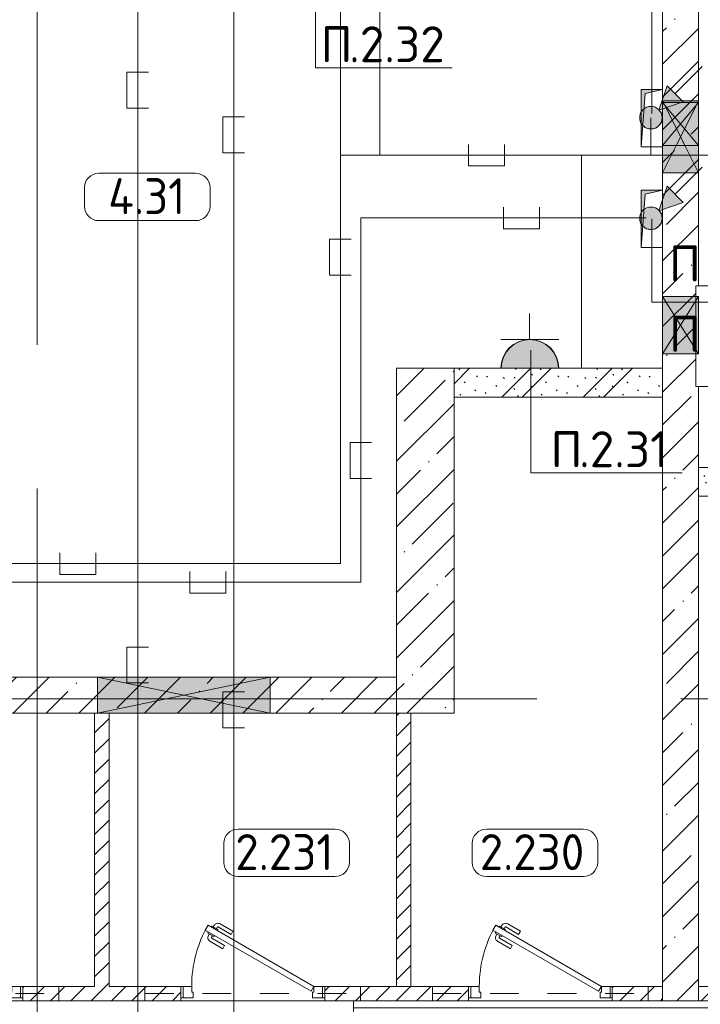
# Model space of a CAD drawing. Header units: millimetres. Extents: x -32229 to 291619, y -13689 to 125138.
# Tile 497 of 565: x 107784 to 112517, y 73325 to 80176. Entities that reach past the tile are written whole.
import ezdxf

# ---------------------------------------------------------------- set-up
doc = ezdxf.new("R2010")
doc.units = ezdxf.units.MM
doc.linetypes.add('3_ Штрих_ 1 х 1 мм', pattern=[400, 200, -200])
doc.linetypes.add('ADSK_Линия сетки', pattern=[5000, 4000, -500, 0, -500])
for name, color, linetype, lineweight in [('A-____-NOTE-TEXT', 7, 'Continuous', 18), ('A-AREA-____-IDEN', 7, 'Continuous', 9), ('A-DETL-____-THIN', 7, 'Continuous', 9), ('A-DOOR-____-MCUT', 7, 'Continuous', 9), ('A-DOOR-____-OTLN', 7, 'Continuous', 18), ('A-DOOR-FRAM-MCUT', 7, 'Continuous', 9), ('A-FLOR-____-OTLN', 7, 'Continuous', 18), ('A-GENM-____-OTLN', 7, 'Continuous', 18), ('A-GLAZ-____-MCUT', 7, 'Continuous', 9), ('A-GLAZ-____-OTLN', 7, 'Continuous', 18), ('A-WALL-____-MCUT', 7, 'Continuous', 40), ('A-WALL-____-PATT', 7, 'Continuous', 40), ('G-____-____-TEXT', 7, 'Continuous', 9), ('I-WALL-____-MCUT', 7, 'Continuous', 40), ('M-EQPM-____-OTLN', 7, 'Continuous', 18), ('S-BEAM-____-OTLN', 7, 'Continuous', 18), ('S-COLS-____-MCUT', 7, 'Continuous', 40), ('S-COLS-____-OTLN', 7, 'Continuous', 18), ('S-GRID-____-OTLN', 7, 'Continuous', 9)]:
    doc.layers.add(name, color=color, linetype=linetype, lineweight=lineweight)
doc.layers.add('A-DETL-____-OTLN', color=7, linetype='Continuous', lineweight=9, true_color=0x00a600)
doc.styles.add('GOST Common_9', font='GOST_Common.ttf', dxfattribs={"height": 250})
doc.styles.add('ISOCPEUR', font='isocpeur.ttf', dxfattribs={"height": 250})
pattern_1 = [(135, (300.56, 377.28), (-565.6854, 6e-14), [10, -790]), (135, (349.8, 474.73), (-565.6854, 6e-14), [10, -790]), (135, (423.93, 473.06), (-565.6854, 6e-14), [10, -790]), (135, (229.92, 447.9), (-565.6854, 6e-14), [10, -790]), (135, (155.08, 447.9), (-565.6854, 6e-14), [10, -790]), (135, (114.9, 369.03), (-565.6854, 6e-14), [10, -790]), (135, (132.43, 285.8), (-565.6854, 6e-14), [10, -790]), (135, (214.66, 322), (-565.6854, 6e-14), [10, -790]), (135, (198.16, 261.88), (-565.6854, 6e-14), [10, -790]), (135, (45.2, 272.9), (-565.6854, 6e-14), [10, -790]), (135, (42.32, 336.16), (-565.6854, 6e-14), [10, -790]), (135, (92.26, 192.24), (-565.6854, 6e-14), [10, -790]), (135, (7.07, 149.2), (-565.6854, 6e-14), [10, -790]), (135, (80.6, 95.1), (-565.6854, 6e-14), [10, -790]), (135, (79.53, 36.94), (-565.6854, 6e-14), [10, -790]), (135, (153.87, 74.56), (-565.6854, 6e-14), [10, -790]), (135, (228.35, 124.8), (-565.6854, 6e-14), [10, -790]), (135, (279.75, 180.4), (-565.6854, 6e-14), [10, -790]), (135, (282.9, 31.63), (-565.6854, 6e-14), [10, -790]), (135, (377.38, 53.45), (-565.6854, 6e-14), [10, -790]), (135, (352.28, 102.7), (-565.6854, 6e-14), [10, -790]), (135, (354.05, 0), (-565.6854, 6e-14), [10, -790]), (135, (553.23, 16.45), (-565.6854, 6e-14), [10, -790]), (135, (542.38, 63.45), (-565.6854, 6e-14), [10, -790]), (135, (536.58, 239.3), (-565.6854, 6e-14), [10, -790]), (135, (475.85, 203.9), (-565.6854, 6e-14), [10, -790]), (135, (475.85, 316.54), (-565.6854, 6e-14), [10, -790]), (135, (520.8, 408.7), (-565.6854, 6e-14), [10, -790]), (135, (551.1, 470.8), (-565.6854, 6e-14), [10, -790]), (135, (235.25, 537.93), (-565.6854, 6e-14), [10, -790]), (135, (407.25, 547.65), (-565.6854, 6e-14), [10, -790]), (135, (94.5, 558.6), (-565.6854, 6e-14), [10, -790]), (135, (46.4, 532.3), (-565.6854, 6e-14), [10, -790]), (135, (85.56, 465.04), (-565.6854, 6e-14), [10, -790]), (135, (355.53, 181.14), (-565.6854, 6e-14), [10, -790]), (135, (362.23, 243.6), (-565.6854, 6e-14), [10, -790]), (135, (413.45, 344.1), (-565.6854, 6e-14), [10, -790]), (135, (286.3, 273.25), (-565.6854, 6e-14), [10, -790]), (135, (423.02, 263.72), (-565.6854, 6e-14), [10, -790]), (135, (162.94, 190.2), (-565.6854, 6e-14), [10, -790]), (135, (470.25, 120.93), (-565.6854, 6e-14), [10, -790]), (135, (484.48, 9.78), (-565.6854, 6e-14), [10, -790]), (45, (0, 212.13), (-565.6854, 0), []), (45, (212.13, 0), (-565.6854, 0), []), (45, (353.55, 0), (-565.6854, 0), []), (45, (0, 353.55), (-565.6854, 0), [])]
pattern_2 = [(45, (0, 0), (-70.71068, 70.71068), [])]
pattern_3 = [(45, (0, 0), (-228.0985, 228.0985), []), (45, (228.1, 0), (-228.0985, 228.0985), [403.225, -80.645, 6.706, -73.939])]

# ---------------------------------------------------------------- blocks, each defined once
blk = doc.blocks.new('АР_Дверь однопольная - 1000х2100h_850__Кладовая-4711845--02 ЭМ')
at = {"layer": 'A-DOOR-____-MCUT', "color": 253, "lineweight": 13, "true_color": 0xaaaaaa}
for p, q in [((-311.1, 475), (-331.1, 440.4)), ((-331.1, 440.4), (405, 15.4)), ((425, 50), (-311.1, 475)), ((405, 15.4), (425, 50))]:
    blk.add_line(p, q, dxfattribs=at)
at = {"layer": 'A-DOOR-____-OTLN', "color": 253, "lineweight": 5, "true_color": 0xaaaaaa}
for p, q in [((-138.9, 433.3), (-227.7, 484.6)), ((-309.5, 427.9), (-313.5, 420.9)), ((-313.5, 420.9), (-270.2, 395.9)), ((-302.6, 414.7), (-308.7, 404.3)), ((-289.5, 462.5), (-285.5, 469.4)), ((-285.5, 469.4), (-242.2, 444.4)), ((-274.6, 463.2), (-268.6, 473.6)), ((-253, 450.7), (-247, 461.1)), ((-242.2, 444.4), (-246.2, 437.5)), ((-151.4, 411.7), (-240.2, 462.9)), ((-151.4, 411.7), (-138.9, 433.3)), ((-208.9, 312.1), (-297.7, 363.3)), ((-281, 402.2), (-287, 391.8)), ((-196.4, 333.7), (-285.2, 385)), ((-270.2, 395.9), (-266.2, 402.9)), ((-196.4, 333.7), (-208.9, 312.1))]:
    blk.add_line(p, q, dxfattribs=at)
for centre, radius, start, end in [((-242.7, 458.6), 30, 60, 150), ((425, 50), 850, 150, 180), ((-242.7, 458.6), 4.99, 60, 150), ((-282.7, 389.3), 30, 150, 240), ((-282.7, 389.3), 4.99, 150, 240)]:
    blk.add_arc(centre, radius, start, end, dxfattribs=at)
at = {"layer": 'A-DOOR-FRAM-MCUT', "color": 253, "lineweight": 13, "true_color": 0xaaaaaa}
for p, q in [((-485, 50), (-500, 50)), ((-425, 50), (-485, 50)), ((-485, 50), (-485, -30)), ((-425, 10), (-425, 50)), ((-415, 10), (-425, 10)), ((-415, -30), (-415, 10)), ((425, 10), (415, 10)), ((415, 10), (415, -30)), ((485, 50), (425, 50)), ((425, 50), (425, 10)), ((485, -30), (485, 50)), ((485, 50), (500, 50)), ((-485, -30), (-500, -30)), ((-485, -30), (-415, -30)), ((415, -30), (485, -30)), ((485, -30), (500, -30))]:
    blk.add_line(p, q, dxfattribs=at)
blk = doc.blocks.new('АР_Отверстие прямоугольное - ОВВ-3881381--02 ЭМ')
at = {"layer": 'A-GLAZ-____-OTLN', "lineweight": 13, "true_color": 0xf0f0f0}
blk.add_hatch(color=7, dxfattribs=at).paths.add_polyline_path([(325, 125), (-75, 125), (-75, -125), (325, -125)])
at = {"layer": 'A-GLAZ-____-MCUT', "color": 253, "lineweight": 13, "true_color": 0xaaaaaa}
for p, q in [((-75, 125), (-75, -125)), ((325, 125), (325, -125))]:
    blk.add_line(p, q, dxfattribs=at)
at = {"layer": 'A-GLAZ-____-OTLN', "color": 253, "lineweight": 5, "true_color": 0xaaaaaa}
for p, q in [((325, 125), (-75, -125)), ((-75, 125), (325, -125))]:
    blk.add_line(p, q, dxfattribs=at)
at = {"layer": 'A-GLAZ-____-OTLN', "color": 253, "lineweight": 13, "true_color": 0xaaaaaa}
for p, q in [((325, 125), (-75, 125)), ((-75, 125), (-75, -125)), ((325, -125), (325, 125)), ((-75, -125), (325, -125))]:
    blk.add_line(p, q, dxfattribs=at)
blk = doc.blocks.new('АР_Отверстие прямоугольное - ЭОМ-3319732--02 ЭМ')
at = {"layer": 'A-GLAZ-____-OTLN', "lineweight": 13, "true_color": 0xf0f0f0}
blk.add_hatch(color=7, dxfattribs=at).paths.add_polyline_path([(495.2, 125), (-475, 125), (-475, -125), (725, -125), (725, 125)])
at = {"layer": 'A-GLAZ-____-MCUT', "color": 253, "lineweight": 13, "true_color": 0xaaaaaa}
for p, q in [((-475, 125), (-475, -125)), ((725, 125), (725, -125))]:
    blk.add_line(p, q, dxfattribs=at)
at = {"layer": 'A-GLAZ-____-OTLN', "color": 253, "lineweight": 5, "true_color": 0xaaaaaa}
for p, q in [((725, 125), (-475, -125)), ((-475, 125), (725, -125))]:
    blk.add_line(p, q, dxfattribs=at)
at = {"layer": 'A-GLAZ-____-OTLN', "color": 253, "lineweight": 13, "true_color": 0xaaaaaa}
for p, q in [((725, 125), (-475, 125)), ((-475, 125), (-475, -125)), ((725, -125), (725, 125)), ((-475, -125), (725, -125))]:
    blk.add_line(p, q, dxfattribs=at)
blk = doc.blocks.new('АР_Канал вертикальный прямоугольный - ПК-V78--02 ЭМ')
at = {"layer": 'M-EQPM-____-OTLN', "color": 253, "lineweight": 13, "true_color": 0xaaaaaa}
for p, q in [((350, 150), (-350, 150)), ((-350, 150), (-350, -150)), ((-350, -150), (-350, 150)), ((-350, 150), (350, 150)), ((350, -150), (350, 150)), ((350, 150), (350, -150)), ((-350, -150), (-275.625, -150)), ((-275.625, -150), (-350, -150)), ((-275.625, -150), (124.375, -150)), ((124.375, -150), (-275.625, -150)), ((124.375, -150), (350, -150)), ((350, -150), (124.375, -150))]:
    blk.add_line(p, q, dxfattribs=at)
blk = doc.blocks.new('АР_Отверстие прямоугольное - ЭОМ-4327507--02 ЭМ')
at = {"layer": 'A-GLAZ-____-OTLN', "lineweight": 13, "true_color": 0xf0f0f0}
blk.add_hatch(color=7, dxfattribs=at).paths.add_polyline_path([(-125, 125), (-125, -125), (375, -125), (375, 125), (55, 125)])
at = {"layer": 'A-GLAZ-____-MCUT', "color": 253, "lineweight": 13, "true_color": 0xaaaaaa}
for p, q in [((-125, 125), (-125, -125)), ((375, 125), (375, -125))]:
    blk.add_line(p, q, dxfattribs=at)
at = {"layer": 'A-GLAZ-____-OTLN', "color": 253, "lineweight": 5, "true_color": 0xaaaaaa}
for p, q in [((-125, 125), (65, 30)), ((365, 120), (65, -30)), ((375, 125), (365, 120)), ((65, 30), (365, -120)), ((65, -30), (-125, -125)), ((365, -120), (375, -125))]:
    blk.add_line(p, q, dxfattribs=at)
at = {"layer": 'A-GLAZ-____-OTLN', "color": 253, "lineweight": 13, "true_color": 0xaaaaaa}
for p, q in [((55, 125), (-125, 125)), ((-125, 125), (-125, -125)), ((65, 125), (55, 125)), ((365, 125), (65, 125)), ((375, 125), (365, 125)), ((375, -125), (375, 125)), ((-125, -125), (65, -125)), ((65, -125), (365, -125)), ((365, -125), (375, -125))]:
    blk.add_line(p, q, dxfattribs=at)
blk = doc.blocks.new('АР_Канал вертикальный прямоугольный - ЭОМ-V86--02 ЭМ')
at = {"layer": 'M-EQPM-____-OTLN', "lineweight": 13, "true_color": 0xe2e2e2}
blk.add_hatch(color=254, dxfattribs=at).paths.add_polyline_path([(-75, -200), (-47.5, 172.5), (75, 200), (-75, 200)])
at = {"layer": 'A-GENM-____-OTLN', "color": 253, "lineweight": 13, "true_color": 0xaaaaaa}
for p, q in [((75, 200), (75, 110)), ((75, 110), (75, -190)), ((75, -190), (75, -200))]:
    blk.add_line(p, q, dxfattribs=at)
at = {"layer": 'M-EQPM-____-OTLN', "color": 253, "lineweight": 13, "true_color": 0xaaaaaa}
for p, q in [((75, 200), (-75, 200)), ((-75, 200), (-75, -200)), ((75, 200), (-75, 200)), ((-75, 200), (-75, -200)), ((-75, -200), (-75, 200)), ((-75, 200), (75, 200)), ((-75, -200), (-47.5, 172.5)), ((-75, -200), (-47.5, 172.5)), ((-47.5, 172.5), (75, 200)), ((-47.5, 172.5), (75, 200)), ((75, -200), (75, 200)), ((75, 200), (75, -200)), ((-75, -200), (75, -200)), ((75, -200), (-75, -200))]:
    blk.add_line(p, q, dxfattribs=at)
blk = doc.blocks.new('АР_Канал вертикальный прямоугольный - ЭОМ-5405598--02 ЭМ')
at = {"layer": 'M-EQPM-____-OTLN', "lineweight": 13, "true_color": 0xe2e2e2}
blk.add_hatch(color=254, dxfattribs=at).paths.add_polyline_path([(-75, -200), (-47.5, 172.5), (75, 200), (-75, 200)])
at = {"layer": 'M-EQPM-____-OTLN', "color": 253, "lineweight": 13, "true_color": 0xaaaaaa}
for p, q in [((75, 200), (-75, 200)), ((-75, 200), (-75, -200)), ((75, 200), (-75, 200)), ((-75, 200), (-75, -200)), ((-75, -200), (-75, 200)), ((-75, 200), (75, 200)), ((-75, -200), (-47.5, 172.5)), ((-75, -200), (-47.5, 172.5)), ((-47.5, 172.5), (75, 200)), ((-47.5, 172.5), (75, 200)), ((75, -200), (75, 200)), ((75, 200), (75, -200)), ((-75, -200), (75, -200)), ((75, -200), (-75, -200))]:
    blk.add_line(p, q, dxfattribs=at)
blk = doc.blocks.new('АР-Заполнение деф_ шва - Д_ш__Пристенный-4427260--02 ЭМ')
at = {"layer": 'A-GENM-____-OTLN', "color": 253, "lineweight": 13, "true_color": 0xaaaaaa}
for p, q in [((800, 25), (1800, 25)), ((3150, 25), (4150, 25)), ((0, -25), (4400, -25))]:
    blk.add_line(p, q, dxfattribs=at)
blk = doc.blocks.new('АР_Перемычка - 100_Уx1_75x5__250-250-6683530--02 ЭМ')
at = {"layer": 'S-BEAM-____-OTLN', "color": 9, "linetype": '3_ Штрих_ 1 х 1 мм', "lineweight": 15, "true_color": 0xc4c4c4}
for p, q in [((-750, 50), (-750, -50)), ((750, 50), (750, -50)), ((-750, 0), (750, 0))]:
    blk.add_line(p, q, dxfattribs=at)
blk = doc.blocks.new('АР_Отверстие прямоугольное - ЭОМ-5104921--02 ЭМ')
at = {"layer": 'A-GLAZ-____-OTLN', "lineweight": 13, "true_color": 0xf0f0f0}
blk.add_hatch(color=7, dxfattribs=at).paths.add_polyline_path([(275, 125), (-25, 125), (-25, -125), (275, -125)])
at = {"layer": 'A-GLAZ-____-MCUT', "color": 253, "lineweight": 13, "true_color": 0xaaaaaa}
for p, q in [((-25, 125), (-25, -125)), ((275, 125), (275, -125))]:
    blk.add_line(p, q, dxfattribs=at)
at = {"layer": 'A-GLAZ-____-OTLN', "color": 253, "lineweight": 5, "true_color": 0xaaaaaa}
for p, q in [((275, 125), (-25, -125)), ((-25, 125), (275, -125))]:
    blk.add_line(p, q, dxfattribs=at)
at = {"layer": 'A-GLAZ-____-OTLN', "color": 253, "lineweight": 13, "true_color": 0xaaaaaa}
for p, q in [((275, 125), (-25, 125)), ((-25, 125), (-25, -125)), ((275, -125), (275, 125))]:
    blk.add_line(p, q, dxfattribs=at)
blk = doc.blocks.new('Наметкина 10_РД_АР_П_отсоединено_rvt-1--02 ЭМ')
at = {"layer": 'A-WALL-____-PATT', "lineweight": 5, "true_color": 0xaaaaaa}
h = blk.add_hatch(dxfattribs=at)
h.set_pattern_fill('FP_3', color=253, style=0, pattern_type=2)
h.set_pattern_definition(pattern_3)
h.paths.add_polyline_path([(112505.3, 73350), (112505.3, 77624.4), (112485.3, 77624.4), (112485.3, 78324.4), (112505.3, 78324.4), (112505.3, 94149.9), (112255.3, 94149.9), (112255.3, 73350)])
h = blk.add_hatch(dxfattribs=at)
h.set_pattern_fill('FP_1', color=253, style=0, pattern_type=2)
h.set_pattern_definition(pattern_1)
h.paths.add_polyline_path([(112255.3, 77550), (112255.3, 77750), (110805.3, 77750), (110805.3, 77550), (111882.5, 77550)])
h = blk.add_hatch(dxfattribs=at)
h.set_pattern_fill('FP_1', color=253, style=0, pattern_type=2)
h.set_pattern_definition(pattern_1)
h.paths.add_polyline_path([(114505.3, 76860), (116405.3, 76860), (116405.3, 77060), (112505.3, 77060), (112505.3, 76860), (114405.3, 76860)])
h = blk.add_hatch(dxfattribs=at)
h.set_pattern_fill('FP_3', color=253, style=0, pattern_type=2)
h.set_pattern_definition(pattern_3)
h.paths.add_polyline_path([(104198, 75350), (110405.3, 75350), (110405.3, 75600), (100780.3, 75600), (100780.3, 75350), (103896.7, 75350)])
h = blk.add_hatch(dxfattribs=at)
h.set_pattern_fill('FP_2', color=253, style=0, pattern_type=2)
h.set_pattern_definition(pattern_2)
h.paths.add_polyline_path([(108305.3, 73450), (108405.3, 73450), (108405.3, 75350), (108305.3, 75350), (108305.3, 73644.3)])
h = blk.add_hatch(dxfattribs=at)
h.set_pattern_fill('FP_2', color=253, style=0, pattern_type=2)
h.set_pattern_definition(pattern_2)
h.paths.add_polyline_path([(110505.3, 73450), (110505.3, 75350), (110405.3, 75350), (110405.3, 73450)])
h = blk.add_hatch(dxfattribs=at)
h.set_pattern_fill('FP_2', color=253, style=0, pattern_type=2)
h.set_pattern_definition(pattern_2)
h.paths.add_polyline_path([(110105.3, 73350), (110105.3, 73450), (109905.3, 73450), (109905.3, 73350)])
h.paths.add_polyline_path([(108905.3, 73350), (108905.3, 73450), (107805.3, 73450), (107805.3, 73350), (108555.1, 73350)])
h.paths.add_polyline_path([(106805.3, 73350), (106805.3, 73450), (105805.3, 73450), (105805.3, 73350), (105893.2, 73350)])
h.paths.add_polyline_path([(104805.3, 73350), (104805.3, 73450), (103805.3, 73450), (103805.3, 73350)])
h.paths.add_polyline_path([(101155.3, 73350), (102805.3, 73350), (102805.3, 73450), (101155.3, 73450)])
h = blk.add_hatch(dxfattribs=at)
h.set_pattern_fill('FP_2', color=253, style=0, pattern_type=2)
h.set_pattern_definition(pattern_2)
h.paths.add_polyline_path([(110105.3, 73350), (110905.3, 73350), (110905.3, 73450), (110105.3, 73450)])
h.paths.add_polyline_path([(112255.3, 73350), (112255.3, 73450), (111905.3, 73450), (111905.3, 73350)])
h = blk.add_hatch(dxfattribs=at)
h.set_pattern_fill('FP_2', color=253, style=0, pattern_type=2)
h.set_pattern_definition(pattern_2)
h.paths.add_polyline_path([(113255.3, 73350), (113255.3, 73450), (112505.3, 73450), (112505.3, 73350)])
h.paths.add_polyline_path([(114405.3, 73350), (114405.3, 73450), (114255.3, 73450), (114255.3, 73350)])
at = {"layer": 'S-COLS-____-OTLN', "lineweight": 5, "true_color": 0xaaaaaa}
h = blk.add_hatch(dxfattribs=at)
h.set_pattern_fill('FP_3', color=253, style=0, pattern_type=2)
h.set_pattern_definition(pattern_3)
h.paths.add_polyline_path([(110805.3, 75350), (110805.3, 77750), (110405.3, 77750), (110405.3, 75350)])
at = {"layer": 'A-FLOR-____-OTLN', "color": 253, "lineweight": 13, "true_color": 0xaaaaaa}
for p, q in [((107805.3, 73350), (106805.3, 73350)), ((106805.3, 73350), (107805.3, 73350)), ((109905.3, 73350), (108905.3, 73350)), ((108905.3, 73350), (109905.3, 73350)), ((110105.3, 72100), (110105.3, 73350)), ((110905.3, 73350), (111905.3, 73350))]:
    blk.add_line(p, q, dxfattribs=at)
at = {"layer": 'A-WALL-____-MCUT', "color": 253, "lineweight": 13, "true_color": 0xaaaaaa}
for p, q in [((112255.3, 81200), (112255.3, 79690)), ((112505.3, 79610), (112505.3, 81200)), ((112255.3, 79690), (112255.3, 79610)), ((112255.3, 79610), (112255.3, 79600)), ((112505.3, 79600), (112505.3, 79610)), ((112255.3, 79600), (112255.3, 79300)), ((112505.3, 79300), (112505.3, 79600)), ((112255.3, 79300), (112255.3, 79290)), ((112255.3, 79290), (112255.3, 79110)), ((112505.3, 79110), (112505.3, 79300)), ((112255.3, 79110), (112255.3, 78990)), ((112505.3, 78324.4), (112505.3, 79110)), ((112255.3, 78990), (112255.3, 78590)), ((112255.3, 78590), (112255.3, 78250)), ((112255.3, 78250), (112255.3, 77850)), ((112255.3, 77850), (112255.3, 73450)), ((112505.3, 73350), (112505.3, 77624.4)), ((108325.3, 75600), (104658.1, 75600)), ((109525.3, 75600), (108325.3, 75600)), ((110405.3, 75600), (109525.3, 75600)), ((110405.3, 75350), (110405.3, 75600)), ((100780.3, 75350), (108325.3, 75350)), ((108325.3, 75350), (109525.3, 75350)), ((109525.3, 75350), (110405.3, 75350)), ((112255.3, 73350), (112505.3, 73350))]:
    blk.add_line(p, q, dxfattribs=at)
at = {"layer": 'A-WALL-____-MCUT', "color": 253, "lineweight": 15, "true_color": 0xaaaaaa}
blk.add_line((112255.3, 73350), (112255.3, 73450), dxfattribs=at)
at = {"layer": 'I-WALL-____-MCUT', "color": 253, "lineweight": 13, "true_color": 0xaaaaaa}
for p, q in [((111130.3, 77750), (110805.3, 77750)), ((110805.3, 77750), (110805.3, 77550)), ((112255.3, 77750), (111533.4, 77750)), ((112255.3, 77550), (112255.3, 77750)), ((110805.3, 77550), (112255.3, 77550)), ((116405.3, 77060), (112505.3, 77060)), ((112505.3, 77060), (112505.3, 76860)), ((112505.3, 76860), (114405.3, 76860)), ((108305.3, 75350), (108305.3, 73450)), ((108325.3, 75350), (108305.3, 75350)), ((108405.3, 75350), (108325.3, 75350)), ((108405.3, 73450), (108405.3, 75350)), ((110405.3, 75350), (110405.3, 73450)), ((110505.3, 75350), (110405.3, 75350)), ((110505.3, 73450), (110505.3, 75350)), ((108305.3, 73450), (107805.3, 73450)), ((107805.3, 73450), (107805.3, 73350)), ((108905.3, 73450), (108405.3, 73450)), ((108905.3, 73350), (108905.3, 73450)), ((110105.3, 73450), (109905.3, 73450)), ((109905.3, 73450), (109905.3, 73350)), ((110905.3, 73450), (110105.3, 73450)), ((110405.3, 73450), (110505.3, 73450)), ((110905.3, 73350), (110905.3, 73450)), ((112255.3, 73450), (111905.3, 73450)), ((111905.3, 73450), (111905.3, 73350)), ((113255.3, 73450), (112505.3, 73450)), ((112505.3, 73450), (112505.3, 73350)), ((107805.3, 73350), (108905.3, 73350)), ((109905.3, 73350), (110105.3, 73350)), ((110105.3, 73350), (110905.3, 73350)), ((111905.3, 73350), (112255.3, 73350)), ((112505.3, 73350), (113255.3, 73350))]:
    blk.add_line(p, q, dxfattribs=at)
at = {"layer": 'S-COLS-____-MCUT', "color": 253, "lineweight": 15, "true_color": 0xaaaaaa}
for p, q in [((110405.3, 77750), (110405.3, 75350)), ((110805.3, 77750), (110405.3, 77750)), ((110805.3, 75350), (110805.3, 77750)), ((110405.3, 75350), (110805.3, 75350))]:
    blk.add_line(p, q, dxfattribs=at)
at = {"layer": 'A-DOOR-____-OTLN', "color": 253, "lineweight": 13, "true_color": 0xaaaaaa}
for p in [(107305.3, 73400), (109405.3, 73400), (111405.3, 73400)]:
    blk.add_blockref('АР_Дверь однопольная - 1000х2100h_850__Кладовая-4711845--02 ЭМ', p, dxfattribs=at)
at = {"layer": 'A-GENM-____-OTLN', "color": 253, "lineweight": 13, "true_color": 0xaaaaaa}
blk.add_blockref('АР-Заполнение деф_ шва - Д_ш__Пристенный-4427260--02 ЭМ', (110105.3, 73325), dxfattribs=at)
at = {"layer": 'A-GLAZ-____-OTLN', "color": 253, "lineweight": 13, "true_color": 0xaaaaaa}
for name, p, rotation in [('АР_Отверстие прямоугольное - ЭОМ-4327507--02 ЭМ', (112380.3, 79235), 90), ('АР_Отверстие прямоугольное - ЭОМ-5104921--02 ЭМ', (112380.3, 79575), 270), ('АР_Отверстие прямоугольное - ОВВ-3881381--02 ЭМ', (112380.3, 78175), 270), ('АР_Отверстие прямоугольное - ЭОМ-3319732--02 ЭМ', (109050.3, 75475), 180)]:
    blk.add_blockref(name, p, dxfattribs=dict(at, rotation=rotation))
at = {"layer": 'M-EQPM-____-OTLN', "color": 253, "lineweight": 13, "true_color": 0xaaaaaa}
for name, p in [('АР_Канал вертикальный прямоугольный - ЭОМ-V86--02 ЭМ', (112180.3, 79490)), ('АР_Канал вертикальный прямоугольный - ЭОМ-5405598--02 ЭМ', (112180.3, 78790))]:
    blk.add_blockref(name, p, dxfattribs=at)
at = {"layer": 'M-EQPM-____-OTLN', "color": 253, "lineweight": 13, "true_color": 0xaaaaaa, "rotation": 269.9999999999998}
blk.add_blockref('АР_Канал вертикальный прямоугольный - ПК-V78--02 ЭМ', (112635.3, 77974.4), dxfattribs=at)
at = {"layer": 'S-BEAM-____-OTLN', "color": 253, "lineweight": 13, "true_color": 0xaaaaaa}
for p in [(107305.3, 73400), (109405.3, 73400), (111405.3, 73400)]:
    blk.add_blockref('АР_Перемычка - 100_Уx1_75x5__250-250-6683530--02 ЭМ', p, dxfattribs=at)
blk = doc.blocks.new('Марка помещения 2 - Марка помещения 2-1605974--02 ЭМ')
at = {"layer": 'A-AREA-____-IDEN', "color": 253, "true_color": 0xaaaaaa}
for p, q in [((-1.797, 0.841), (1.569, 0.841)), ((-2.297, -0.309), (-2.297, 0.341)), ((2.069, 0.341), (2.069, -0.309)), ((1.569, -0.809), (-1.797, -0.809))]:
    blk.add_line(p, q, dxfattribs=at)
for centre, start, end in [((-1.797, 0.341), 90, 180), ((1.569, 0.341), 0, 90), ((-1.797, -0.309), 180, 270), ((1.569, -0.309), 270, 360)]:
    blk.add_arc(centre, 0.5, start, end, dxfattribs=at)
blk = doc.blocks.new('УГО Выше ниже синее _ 2020 - УГО Выше ниже синее _ 2020-V101--02 ЭМ')
at = {"layer": 'A-____-NOTE-TEXT', "lineweight": 9, "true_color": 0xff0000}
blk.add_hatch(color=1, dxfattribs=at).paths.add_polyline_path([(-1.112, 0.565), (-0.555, 1.122), (-0.263, 0.272)])
h = blk.add_hatch(color=1, dxfattribs=at)
edge = h.paths.add_edge_path()
edge.add_arc((0, 0), 0.392, 270, 450)
edge.add_arc((0, 0), 0.392, 90, 270)
at = {"layer": 'A-____-NOTE-TEXT', "color": 1, "lineweight": 9, "true_color": 0xff0000}
for p, q in [((-1.78, 1.78), (-0.838, 0.838)), ((-0.555, 1.122), (-1.112, 0.565)), ((-0.263, 0.272), (-0.555, 1.122)), ((-1.112, 0.565), (-0.263, 0.272))]:
    blk.add_line(p, q, dxfattribs=at)
blk.add_circle((0, 0), 0.392, dxfattribs=at)
for start, end in [(90, 270), (270, 90)]:
    blk.add_arc((0, 0), 0.392, start, end, dxfattribs=at)
blk = doc.blocks.new('УГО Выше ниже синее _ 2020 - УГО Выше ниже синее _ 2020-V102--02 ЭМ')
at = {"layer": 'A-____-NOTE-TEXT', "lineweight": 9, "true_color": 0x0000ff}
blk.add_hatch(color=5, dxfattribs=at).paths.add_polyline_path([(-1.112, 0.565), (-0.555, 1.122), (-0.263, 0.272)])
h = blk.add_hatch(color=5, dxfattribs=at)
edge = h.paths.add_edge_path()
edge.add_arc((0, 0), 0.392, 270, 450)
edge.add_arc((0, 0), 0.392, 90, 270)
at = {"layer": 'A-____-NOTE-TEXT', "lineweight": 9}
for p, q in [((-1.78, 1.78), (-0.838, 0.838)), ((-0.555, 1.122), (-1.112, 0.565)), ((-0.263, 0.272), (-0.555, 1.122)), ((-1.112, 0.565), (-0.263, 0.272))]:
    blk.add_line(p, q, dxfattribs=at)
blk.add_circle((0, 0), 0.392, dxfattribs=at)
for start, end in [(90, 270), (270, 90)]:
    blk.add_arc((0, 0), 0.392, start, end, dxfattribs=at)

msp = doc.modelspace()

# ---------------------------------------------------------------- hatches: boundary and pattern name
at = {"layer": 'A-____-NOTE-TEXT', "lineweight": 5, "true_color": 0x0000ff}
for points in [[(111130.3, 77750), (111530.3, 77750), (111529.4, 77768.5), (111525.4, 77794), (111509.3, 77839.2), (111504.1, 77848.9), (111487.6, 77873.5), (111465, 77897.8), (111432.4, 77922), (111422.7, 77927.4), (111392.1, 77940.2), (111367, 77946.6), (111315.5, 77949.5), (111287.5, 77945.1), (111268.5, 77940.2), (111244.5, 77930.7), (111217.1, 77914.4), (111195.5, 77897.8), (111172.9, 77873.5), (111156.5, 77848.9), (111143.8, 77822.3), (111135.2, 77794), (111130.6, 77761.1)], [(111133.4, 77750), (111533.4, 77750), (111532.6, 77768.5), (111528.5, 77794), (111512.5, 77839.2), (111507.2, 77848.9), (111490.8, 77873.5), (111468.2, 77897.8), (111435.5, 77922), (111425.9, 77927.4), (111395.2, 77940.2), (111370.2, 77946.6), (111318.7, 77949.5), (111290.7, 77945.1), (111271.6, 77940.2), (111247.6, 77930.7), (111217.1, 77912), (111198.7, 77897.8), (111176.1, 77873.5), (111159.6, 77848.9), (111146.9, 77822.3), (111138.3, 77794), (111133.7, 77761.1)]]:
    msp.add_hatch(color=5, dxfattribs=at).paths.add_polyline_path(points)

# ---------------------------------------------------------------- linework, layer by layer
at = {"layer": 'A-____-NOTE-TEXT', "color": 5, "lineweight": 9, "true_color": 0x0000ff}
for p, q in [((111330.4, 77950), (111330.4, 78130.4)), ((111330.4, 77950), (111330.4, 78130.3)), ((111130.3, 77951.1), (111530.3, 77951.1)), ((111133.4, 77951.1), (111533.4, 77951.1)), ((111130.3, 77750), (111530.3, 77750)), ((111130.3, 77750), (111530.3, 77750)), ((111133.4, 77750), (111533.4, 77750)), ((111133.4, 77750), (111533.4, 77750))]:
    msp.add_line(p, q, dxfattribs=at)
for centre in [(111330.3, 77750), (111330.3, 77750), (111333.4, 77750), (111333.4, 77750)]:
    msp.add_arc(centre, 200, 0, 180, dxfattribs=at)
at = {"layer": 'A-DETL-____-OTLN', "color": 5, "true_color": 0x0000ff}
for p, q in [((110288.5, 84332.9), (110288.5, 79232.9)), ((110014.7, 76391.1), (110014.7, 80600)), ((112174, 79493.9), (112174, 79232.9)), ((110906.2, 79307.9), (110906.2, 79157.9)), ((111156.2, 79157.9), (111156.2, 79307.9)), ((114684.7, 79232.9), (110014.7, 79232.9)), ((111690.3, 77750), (111690.3, 79232.9)), ((110906.2, 79157.9), (111156.2, 79157.9)), ((110089.7, 78647.6), (109939.7, 78647.6)), ((109939.7, 78647.6), (109939.7, 78397.6)), ((109939.7, 78397.6), (110089.7, 78397.6)), ((111530.3, 77750), (111690.3, 77750)), ((108064.5, 76466.1), (108064.5, 76316.1)), ((108314.5, 76316.1), (108314.5, 76466.1)), ((107155.5, 76391.1), (110014.7, 76391.1)), ((108064.5, 76316.1), (108314.5, 76316.1))]:
    msp.add_line(p, q, dxfattribs=at)
at = {"layer": 'A-DETL-____-OTLN', "color": 36, "true_color": 0x804000}
for p, q in [((109272.5, 83939.8), (109272.5, 34314.1)), ((108605.1, 34625.8), (108605.1, 83272.8)), ((108680.1, 79810.8), (108530.1, 79810.8)), ((108530.1, 79810.8), (108530.1, 79560.8)), ((108530.1, 79560.8), (108680.1, 79560.8)), ((109347.5, 79499.1), (109197.5, 79499.1)), ((109197.5, 79499.1), (109197.5, 79249.1)), ((109197.5, 79249.1), (109347.5, 79249.1)), ((108680.1, 75810.8), (108530.1, 75810.8)), ((108530.1, 75810.8), (108530.1, 75560.8)), ((108530.1, 75560.8), (108680.1, 75560.8)), ((109347.5, 75499.1), (109197.5, 75499.1)), ((109197.5, 75499.1), (109197.5, 75249.1)), ((109197.5, 75249.1), (109347.5, 75249.1))]:
    msp.add_line(p, q, dxfattribs=at)
at = {"layer": 'A-DETL-____-OTLN', "color": 1, "true_color": 0xff0000}
for p, q in [((111149.2, 78870.9), (111149.2, 78720.9)), ((111399.2, 78720.9), (111399.2, 78870.9)), ((110156.7, 76261.1), (110156.7, 78795.9)), ((110156.7, 78795.9), (112141.7, 78795.9)), ((111149.2, 78720.9), (111399.2, 78720.9)), ((110231.7, 77234.5), (110081.7, 77234.5)), ((110081.7, 77234.5), (110081.7, 76984.5)), ((110081.7, 76984.5), (110231.7, 76984.5)), ((108967.2, 76336.1), (108967.2, 76186.1)), ((109217.2, 76186.1), (109217.2, 76336.1)), ((107149.1, 76261.1), (110156.7, 76261.1)), ((108967.2, 76186.1), (109217.2, 76186.1))]:
    msp.add_line(p, q, dxfattribs=at)
at = {"layer": 'A-DETL-____-THIN'}
for p, q in [((112180.3, 81063.1), (112180.3, 79523.1)), ((109840.5, 80713.5), (109840.5, 79841.4)), ((109840.5, 79841.4), (110790.9, 79841.4)), ((112180.3, 78211.2), (112180.3, 78790)), ((114178.4, 78211.2), (112180.3, 78211.2)), ((111339.5, 77875.5), (111339.5, 77023.6)), ((111339.5, 77023.6), (112389.9, 77023.6))]:
    msp.add_line(p, q, dxfattribs=at)
at = {"layer": 'S-GRID-____-OTLN', "color": 253, "linetype": 'ADSK_Линия сетки', "true_color": 0xaaaaaa}
for p, q in [((107905.3, -12088.9), (107905.3, 125138.4)), ((131381.2, 75450), (-30593.4, 75450))]:
    msp.add_line(p, q, dxfattribs=at)

# ---------------------------------------------------------------- block references
at = {"lineweight": 5}
msp.add_blockref('Наметкина 10_РД_АР_П_отсоединено_rvt-1--02 ЭМ', (0, 0), dxfattribs=at)
at = {"layer": 'A-____-NOTE-TEXT', "lineweight": 9, "xscale": 200, "yscale": 200, "zscale": 200, "rotation": 269.9999999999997}
msp.add_blockref('УГО Выше ниже синее _ 2020 - УГО Выше ниже синее _ 2020-V102--02 ЭМ', (112174, 79493.9), dxfattribs=at)
at = {"layer": 'A-____-NOTE-TEXT', "color": 1, "lineweight": 9, "true_color": 0xff0000, "xscale": 200, "yscale": 200, "zscale": 200, "rotation": 269.9999999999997}
msp.add_blockref('УГО Выше ниже синее _ 2020 - УГО Выше ниже синее _ 2020-V101--02 ЭМ', (112174, 78793.9), dxfattribs=at)
at = {"layer": 'A-AREA-____-IDEN', "color": 253, "true_color": 0xaaaaaa, "xscale": 199.9999999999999, "yscale": 199.9999999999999, "zscale": 199.9999999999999}
for p in [(108694, 78939.3), (109662.8, 74375.5), (111389.8, 74375.5)]:
    msp.add_blockref('Марка помещения 2 - Марка помещения 2-1605974--02 ЭМ', p, dxfattribs=at)

# ---------------------------------------------------------------- texts
at = {"layer": 'A-AREA-____-IDEN', "color": 253, "true_color": 0xaaaaaa, "char_height": 250, "attachment_point": 1, "style": 'GOST Common_9'}
for s, insert, width in [('4.31', (108399.5, 79073), 721.519), ('2.231', (109283.3, 74509.2), 929.957), ('2.230', (110983.3, 74509.2), 994.092)]:
    msp.add_mtext(s, dxfattribs=dict(at, insert=insert, width=width))
at = {"layer": 'G-____-____-TEXT', "char_height": 250, "attachment_point": 1, "style": 'ISOCPEUR'}
for s, insert, width in [('\\fISOCPEUR|b0|i0|c204|p34|;П', (109877, 80129.6), 240.506), ('.2.32', (110075.5, 80129.6), 817.721), ('\\fISOCPEUR|b0|i0|c204|p34|;П', (112299.7, 78604), 240.506), ('\\fISOCPEUR|b0|i0|c204|p34|;П', (112299.7, 78114.5), 240.506), ('\\fISOCPEUR|b0|i0|c204|p34|;П', (111476.1, 77311.9), 240.506), ('.2.31', (111674.5, 77311.9), 753.586)]:
    msp.add_mtext(s, dxfattribs=dict(at, insert=insert, width=width))

doc.saveas('drawing.dxf')
